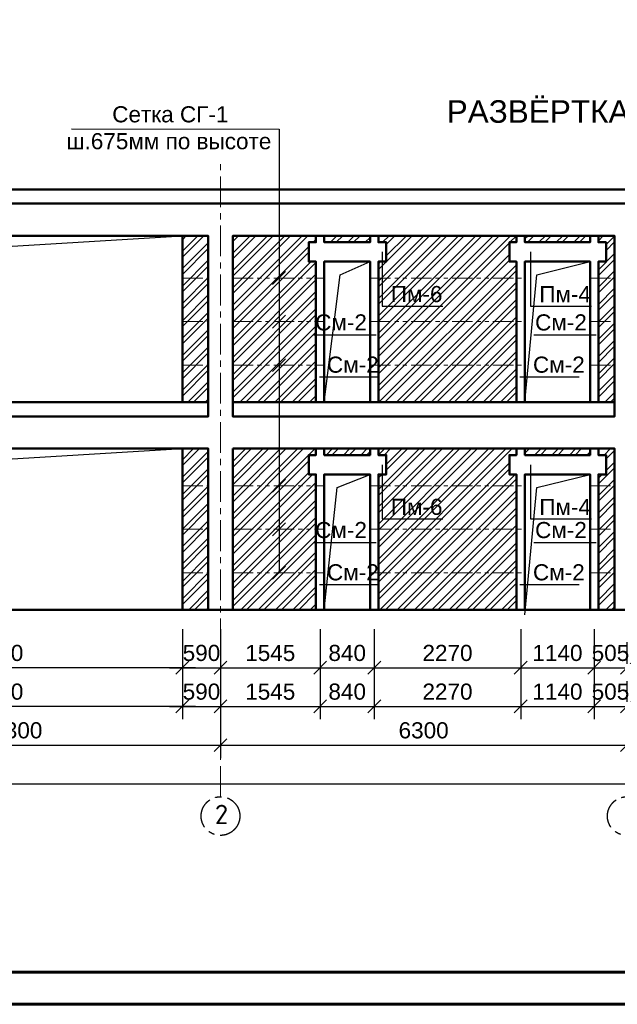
# Model space of a CAD drawing. Header units: millimetres. Extents: x 2063114 to 14983986, y -126020516 to 213791.
# Tile 425 of 656: x 2329659 to 2338925, y -865001 to -849732. Entities that reach past the tile are written whole.
import ezdxf

# ---------------------------------------------------------------- set-up
doc = ezdxf.new("R2010")
doc.units = ezdxf.units.MM
for name, pattern in [('ACAD_ISO10W100', [18, 12, -3, 0, -3]), ('осевая', [50.8, 31.75, -6.35, 6.35, -6.35]), ('фантомX2', [127, 63.5, -12.7, 12.7, -12.7, 12.7, -12.7])]:
    doc.linetypes.add(name, pattern=pattern)
doc.layers.get('Defpoints').update_dxf_attribs({"color": 6, "lineweight": 35})
doc.layers.add('_print', color=6, linetype='Continuous', lineweight=60, plot=False)
doc.layers.add('OS', color=1, linetype='Continuous')
doc.layers.add('пунктир', color=1, linetype='ACAD_ISO10W100')
doc.layers.add('PDF _wall-380', color=7, linetype='Continuous', true_color=0xb88a5c)
doc.layers.add('РАЗМЕР АР', color=150, linetype='Continuous', lineweight=20)
doc.layers.add('сплошная_толстая', color=7, linetype='Continuous', lineweight=50)
doc.styles.get("Standard").update_dxf_attribs({"font": 'arial.ttf'})
doc.styles.add('СПДС', font='isocpeur.ttf')
doc.dimstyles.new('STANDARD$0', dxfattribs={"dimtxt": 250, "dimasz": 200, "dimexe": 200, "dimexo": 300, "dimgap": 100, "dimtad": 1, "dimdec": 0, "dimzin": 1, "dimdsep": 46, "dimtxsty": 'Standard', "dimblk1": 'OBLIQUE', "dimblk2": 'OBLIQUE', "dimsah": 1, "dimcen": 2.5, "dimdle": 200, "dimadec": 0, "dimazin": 0, "dimtfac": 1, "dimtdec": 0, "dimtmove": 0, "dimatfit": 3, "dimldrblk": 'OBLIQUE', "dimfxl": 600, "dimfxlon": 1, "dimtolj": 1, "dimtzin": 1, "dimarcsym": 0})

# ---------------------------------------------------------------- blocks, each defined once
blk = doc.blocks.new('*U1590')
at = {"color": 0, "lineweight": 60, "ltscale": 25}
blk.add_lwpolyline([(-57400, 41500), (-500, 41500), (-500, 500), (-57400, 500)], close=True, dxfattribs=at)
blk = doc.blocks.new('_Oblique')
at = {"color": 0, "linetype": 'ByBlock', "lineweight": -2}
blk.add_line((-0.5, -0.5), (0.5, 0.5), dxfattribs=at)
blk = doc.blocks.new('*D2535')
at = {"layer": 'Defpoints', "color": 0, "lineweight": 30, "transparency": 16777216}
for p in [(2326472, -858884), (2332182, -858884), (2326472, -859782)]:
    blk.add_point(p, dxfattribs=at)
at = {"layer": 'РАЗМЕР АР', "color": 0, "lineweight": -2, "transparency": 16777216}
for p, q in [((2326472, -859184), (2326472, -859982)), ((2332182, -859184), (2332182, -859982)), ((2332382, -859782), (2326272, -859782))]:
    blk.add_line(p, q, dxfattribs=at)
at = {"layer": 'РАЗМЕР АР', "color": 0, "lineweight": -2, "transparency": 16777216, "xscale": 200, "yscale": 200, "zscale": 200, "rotation": 180}
blk.add_blockref('_Oblique', (2326472, -859782), dxfattribs=at)
at = {"layer": 'РАЗМЕР АР', "color": 0, "lineweight": -2, "transparency": 16777216, "xscale": 200, "yscale": 200, "zscale": 200}
blk.add_blockref('_Oblique', (2332182, -859782), dxfattribs=at)
at = {"layer": 'РАЗМЕР АР', "color": 0, "transparency": 16777216, "insert": (2329327, -859554), "char_height": 250, "attachment_point": 5}
blk.add_mtext('\\A1;5710', dxfattribs=at)
blk = doc.blocks.new('*D2536')
at = {"layer": 'Defpoints', "color": 0, "lineweight": 30, "transparency": 16777216}
for p in [(2326472, -858884), (2332772, -858884), (2332772, -860982)]:
    blk.add_point(p, dxfattribs=at)
at = {"layer": 'РАЗМЕР АР', "color": 0, "lineweight": -2, "transparency": 16777216}
for p, q in [((2326472, -860382), (2326472, -861182)), ((2332772, -860382), (2332772, -861182)), ((2326272, -860982), (2332972, -860982))]:
    blk.add_line(p, q, dxfattribs=at)
at = {"layer": 'РАЗМЕР АР', "color": 0, "lineweight": -2, "transparency": 16777216, "xscale": 200, "yscale": 200, "zscale": 200, "rotation": 180}
blk.add_blockref('_Oblique', (2326472, -860982), dxfattribs=at)
at = {"layer": 'РАЗМЕР АР', "color": 0, "lineweight": -2, "transparency": 16777216, "xscale": 200, "yscale": 200, "zscale": 200}
blk.add_blockref('_Oblique', (2332772, -860982), dxfattribs=at)
at = {"layer": 'РАЗМЕР АР', "color": 0, "transparency": 16777216, "insert": (2329622, -860754), "char_height": 250, "attachment_point": 5}
blk.add_mtext('\\A1;6300', dxfattribs=at)
blk = doc.blocks.new('*D2537')
at = {"layer": 'Defpoints', "color": 0, "lineweight": 30, "transparency": 16777216}
for p in [(2326472, -858264), (2354572, -858884), (2354572, -861582)]:
    blk.add_point(p, dxfattribs=at)
at = {"layer": 'РАЗМЕР АР', "color": 0, "lineweight": -2, "transparency": 16777216}
for p, q in [((2326472, -860982), (2326472, -861782)), ((2354572, -860982), (2354572, -861782)), ((2326272, -861582), (2354772, -861582))]:
    blk.add_line(p, q, dxfattribs=at)
at = {"layer": 'РАЗМЕР АР', "color": 0, "lineweight": -2, "transparency": 16777216, "xscale": 200, "yscale": 200, "zscale": 200, "rotation": 180}
blk.add_blockref('_Oblique', (2326472, -861582), dxfattribs=at)
at = {"layer": 'РАЗМЕР АР', "color": 0, "lineweight": -2, "transparency": 16777216, "xscale": 200, "yscale": 200, "zscale": 200}
blk.add_blockref('_Oblique', (2354572, -861582), dxfattribs=at)
at = {"layer": 'РАЗМЕР АР', "color": 0, "transparency": 16777216, "insert": (2340522, -861354), "char_height": 250, "attachment_point": 5}
blk.add_mtext('\\A1;28100', dxfattribs=at)
blk = doc.blocks.new('*D2538')
at = {"layer": 'Defpoints', "color": 0, "lineweight": 30, "transparency": 16777216}
for p in [(2332772, -858884), (2339072, -858884), (2339072, -860982)]:
    blk.add_point(p, dxfattribs=at)
at = {"layer": 'РАЗМЕР АР', "color": 0, "lineweight": -2, "transparency": 16777216}
for p, q in [((2332772, -860382), (2332772, -861182)), ((2339072, -860382), (2339072, -861182)), ((2332572, -860982), (2339272, -860982))]:
    blk.add_line(p, q, dxfattribs=at)
at = {"layer": 'РАЗМЕР АР', "color": 0, "lineweight": -2, "transparency": 16777216, "xscale": 200, "yscale": 200, "zscale": 200, "rotation": 180}
blk.add_blockref('_Oblique', (2332772, -860982), dxfattribs=at)
at = {"layer": 'РАЗМЕР АР', "color": 0, "lineweight": -2, "transparency": 16777216, "xscale": 200, "yscale": 200, "zscale": 200}
blk.add_blockref('_Oblique', (2339072, -860982), dxfattribs=at)
at = {"layer": 'РАЗМЕР АР', "color": 0, "transparency": 16777216, "insert": (2335922, -860754), "char_height": 250, "attachment_point": 5}
blk.add_mtext('\\A1;6300', dxfattribs=at)
blk = doc.blocks.new('*D2539')
at = {"layer": 'Defpoints', "color": 0, "lineweight": 30, "transparency": 16777216}
for p in [(2339072, -858884), (2342472, -858884), (2342472, -860982)]:
    blk.add_point(p, dxfattribs=at)
at = {"layer": 'РАЗМЕР АР', "color": 0, "lineweight": -2, "transparency": 16777216}
for p, q in [((2339072, -860382), (2339072, -861182)), ((2342472, -860382), (2342472, -861182)), ((2338872, -860982), (2342672, -860982))]:
    blk.add_line(p, q, dxfattribs=at)
at = {"layer": 'РАЗМЕР АР', "color": 0, "lineweight": -2, "transparency": 16777216, "xscale": 200, "yscale": 200, "zscale": 200, "rotation": 180}
blk.add_blockref('_Oblique', (2339072, -860982), dxfattribs=at)
at = {"layer": 'РАЗМЕР АР', "color": 0, "lineweight": -2, "transparency": 16777216, "xscale": 200, "yscale": 200, "zscale": 200}
blk.add_blockref('_Oblique', (2342472, -860982), dxfattribs=at)
at = {"layer": 'РАЗМЕР АР', "color": 0, "transparency": 16777216, "insert": (2340772, -860754), "char_height": 250, "attachment_point": 5}
blk.add_mtext('\\A1;3400', dxfattribs=at)
blk = doc.blocks.new('*D2418')
at = {"layer": 'Defpoints', "color": 0, "lineweight": 30, "transparency": 16777216}
for p in [(2332182, -858884), (2332772, -858884), (2332772, -859782)]:
    blk.add_point(p, dxfattribs=at)
at = {"layer": 'РАЗМЕР АР', "color": 0, "lineweight": -2, "transparency": 16777216}
for p, q in [((2332182, -859184), (2332182, -859982)), ((2332772, -859184), (2332772, -859982)), ((2331982, -859782), (2332972, -859782))]:
    blk.add_line(p, q, dxfattribs=at)
at = {"layer": 'РАЗМЕР АР', "color": 0, "lineweight": -2, "transparency": 16777216, "xscale": 200, "yscale": 200, "zscale": 200, "rotation": 180}
blk.add_blockref('_Oblique', (2332182, -859782), dxfattribs=at)
at = {"layer": 'РАЗМЕР АР', "color": 0, "lineweight": -2, "transparency": 16777216, "xscale": 200, "yscale": 200, "zscale": 200}
blk.add_blockref('_Oblique', (2332772, -859782), dxfattribs=at)
at = {"layer": 'РАЗМЕР АР', "color": 0, "transparency": 16777216, "insert": (2332477, -859554), "char_height": 250, "attachment_point": 5}
blk.add_mtext('\\A1;590', dxfattribs=at)
blk = doc.blocks.new('*D2723')
at = {"layer": 'Defpoints', "color": 0, "lineweight": 30, "transparency": 16777216}
for p in [(2332772, -858884), (2334317, -858884), (2334317, -859782)]:
    blk.add_point(p, dxfattribs=at)
at = {"layer": 'РАЗМЕР АР', "color": 0, "lineweight": -2, "transparency": 16777216}
for p, q in [((2332772, -859184), (2332772, -859982)), ((2334317, -859184), (2334317, -859982)), ((2332572, -859782), (2334517, -859782))]:
    blk.add_line(p, q, dxfattribs=at)
at = {"layer": 'РАЗМЕР АР', "color": 0, "lineweight": -2, "transparency": 16777216, "xscale": 200, "yscale": 200, "zscale": 200, "rotation": 180}
blk.add_blockref('_Oblique', (2332772, -859782), dxfattribs=at)
at = {"layer": 'РАЗМЕР АР', "color": 0, "lineweight": -2, "transparency": 16777216, "xscale": 200, "yscale": 200, "zscale": 200}
blk.add_blockref('_Oblique', (2334317, -859782), dxfattribs=at)
at = {"layer": 'РАЗМЕР АР', "color": 0, "transparency": 16777216, "insert": (2333544, -859554), "char_height": 250, "attachment_point": 5}
blk.add_mtext('\\A1;1545', dxfattribs=at)
blk = doc.blocks.new('*D2724')
at = {"layer": 'Defpoints', "color": 0, "lineweight": 30, "transparency": 16777216}
for p in [(2334317, -858884), (2335157, -858884), (2335157, -859782)]:
    blk.add_point(p, dxfattribs=at)
at = {"layer": 'РАЗМЕР АР', "color": 0, "lineweight": -2, "transparency": 16777216}
for p, q in [((2334317, -859184), (2334317, -859982)), ((2335157, -859184), (2335157, -859982)), ((2334117, -859782), (2335357, -859782))]:
    blk.add_line(p, q, dxfattribs=at)
at = {"layer": 'РАЗМЕР АР', "color": 0, "lineweight": -2, "transparency": 16777216, "xscale": 200, "yscale": 200, "zscale": 200, "rotation": 180}
blk.add_blockref('_Oblique', (2334317, -859782), dxfattribs=at)
at = {"layer": 'РАЗМЕР АР', "color": 0, "lineweight": -2, "transparency": 16777216, "xscale": 200, "yscale": 200, "zscale": 200}
blk.add_blockref('_Oblique', (2335157, -859782), dxfattribs=at)
at = {"layer": 'РАЗМЕР АР', "color": 0, "transparency": 16777216, "insert": (2334737, -859554), "char_height": 250, "attachment_point": 5}
blk.add_mtext('\\A1;840', dxfattribs=at)
blk = doc.blocks.new('*D2725')
at = {"layer": 'Defpoints', "color": 0, "lineweight": 30, "transparency": 16777216}
for p in [(2335157, -858884), (2337427, -858884), (2337427, -859782)]:
    blk.add_point(p, dxfattribs=at)
at = {"layer": 'РАЗМЕР АР', "color": 0, "lineweight": -2, "transparency": 16777216}
for p, q in [((2335157, -859184), (2335157, -859982)), ((2337427, -859184), (2337427, -859982)), ((2334957, -859782), (2337627, -859782))]:
    blk.add_line(p, q, dxfattribs=at)
at = {"layer": 'РАЗМЕР АР', "color": 0, "lineweight": -2, "transparency": 16777216, "xscale": 200, "yscale": 200, "zscale": 200, "rotation": 180}
blk.add_blockref('_Oblique', (2335157, -859782), dxfattribs=at)
at = {"layer": 'РАЗМЕР АР', "color": 0, "lineweight": -2, "transparency": 16777216, "xscale": 200, "yscale": 200, "zscale": 200}
blk.add_blockref('_Oblique', (2337427, -859782), dxfattribs=at)
at = {"layer": 'РАЗМЕР АР', "color": 0, "transparency": 16777216, "insert": (2336292, -859554), "char_height": 250, "attachment_point": 5}
blk.add_mtext('\\A1;2270', dxfattribs=at)
blk = doc.blocks.new('*D2726')
at = {"layer": 'Defpoints', "color": 0, "lineweight": 30, "transparency": 16777216}
for p in [(2337427, -858884), (2338567, -858884), (2338567, -859782)]:
    blk.add_point(p, dxfattribs=at)
at = {"layer": 'РАЗМЕР АР', "color": 0, "lineweight": -2, "transparency": 16777216}
for p, q in [((2337427, -859184), (2337427, -859982)), ((2338567, -859184), (2338567, -859982)), ((2337227, -859782), (2338767, -859782))]:
    blk.add_line(p, q, dxfattribs=at)
at = {"layer": 'РАЗМЕР АР', "color": 0, "lineweight": -2, "transparency": 16777216, "xscale": 200, "yscale": 200, "zscale": 200, "rotation": 180}
blk.add_blockref('_Oblique', (2337427, -859782), dxfattribs=at)
at = {"layer": 'РАЗМЕР АР', "color": 0, "lineweight": -2, "transparency": 16777216, "xscale": 200, "yscale": 200, "zscale": 200}
blk.add_blockref('_Oblique', (2338567, -859782), dxfattribs=at)
at = {"layer": 'РАЗМЕР АР', "color": 0, "transparency": 16777216, "insert": (2337997, -859554), "char_height": 250, "attachment_point": 5}
blk.add_mtext('\\A1;1140', dxfattribs=at)
blk = doc.blocks.new('*D2727')
at = {"layer": 'Defpoints', "color": 0, "lineweight": 30, "transparency": 16777216}
for p in [(2338567, -858884), (2339072, -858884), (2339072, -859782)]:
    blk.add_point(p, dxfattribs=at)
at = {"layer": 'РАЗМЕР АР', "color": 0, "lineweight": -2, "transparency": 16777216}
for p, q in [((2338567, -859184), (2338567, -859982)), ((2339072, -859184), (2339072, -859982)), ((2338367, -859782), (2339272, -859782))]:
    blk.add_line(p, q, dxfattribs=at)
at = {"layer": 'РАЗМЕР АР', "color": 0, "lineweight": -2, "transparency": 16777216, "xscale": 200, "yscale": 200, "zscale": 200, "rotation": 180}
blk.add_blockref('_Oblique', (2338567, -859782), dxfattribs=at)
at = {"layer": 'РАЗМЕР АР', "color": 0, "lineweight": -2, "transparency": 16777216, "xscale": 200, "yscale": 200, "zscale": 200}
blk.add_blockref('_Oblique', (2339072, -859782), dxfattribs=at)
at = {"layer": 'РАЗМЕР АР', "color": 0, "transparency": 16777216, "insert": (2338819, -859554), "char_height": 250, "attachment_point": 5}
blk.add_mtext('\\A1;505', dxfattribs=at)
blk = doc.blocks.new('*D2419')
at = {"layer": 'Defpoints', "color": 0, "lineweight": 30, "transparency": 16777216}
for p in [(2339072, -858884), (2342472, -858884), (2342472, -859782)]:
    blk.add_point(p, dxfattribs=at)
at = {"layer": 'РАЗМЕР АР', "color": 0, "lineweight": -2, "transparency": 16777216}
for p, q in [((2339072, -859184), (2339072, -859982)), ((2342472, -859184), (2342472, -859982)), ((2338872, -859782), (2342672, -859782))]:
    blk.add_line(p, q, dxfattribs=at)
at = {"layer": 'РАЗМЕР АР', "color": 0, "lineweight": -2, "transparency": 16777216, "xscale": 200, "yscale": 200, "zscale": 200, "rotation": 180}
blk.add_blockref('_Oblique', (2339072, -859782), dxfattribs=at)
at = {"layer": 'РАЗМЕР АР', "color": 0, "lineweight": -2, "transparency": 16777216, "xscale": 200, "yscale": 200, "zscale": 200}
blk.add_blockref('_Oblique', (2342472, -859782), dxfattribs=at)
at = {"layer": 'РАЗМЕР АР', "color": 0, "transparency": 16777216, "insert": (2340772, -859554), "char_height": 250, "attachment_point": 5}
blk.add_mtext('\\A1;3400', dxfattribs=at)
blk = doc.blocks.new('*D2421')
at = {"layer": 'Defpoints', "color": 0, "lineweight": 30, "transparency": 16777216}
for p in [(2326472, -859484), (2332182, -859484), (2326472, -860382)]:
    blk.add_point(p, dxfattribs=at)
at = {"layer": 'РАЗМЕР АР', "color": 0, "lineweight": -2, "transparency": 16777216}
for p, q in [((2326472, -859784), (2326472, -860582)), ((2332182, -859784), (2332182, -860582)), ((2332382, -860382), (2326272, -860382))]:
    blk.add_line(p, q, dxfattribs=at)
at = {"layer": 'РАЗМЕР АР', "color": 0, "lineweight": -2, "transparency": 16777216, "xscale": 200, "yscale": 200, "zscale": 200, "rotation": 180}
blk.add_blockref('_Oblique', (2326472, -860382), dxfattribs=at)
at = {"layer": 'РАЗМЕР АР', "color": 0, "lineweight": -2, "transparency": 16777216, "xscale": 200, "yscale": 200, "zscale": 200}
blk.add_blockref('_Oblique', (2332182, -860382), dxfattribs=at)
at = {"layer": 'РАЗМЕР АР', "color": 0, "transparency": 16777216, "insert": (2329327, -860154), "char_height": 250, "attachment_point": 5}
blk.add_mtext('\\A1;5710', dxfattribs=at)
blk = doc.blocks.new('*D2422')
at = {"layer": 'Defpoints', "color": 0, "lineweight": 30, "transparency": 16777216}
for p in [(2332182, -859484), (2332772, -859484), (2332772, -860382)]:
    blk.add_point(p, dxfattribs=at)
at = {"layer": 'РАЗМЕР АР', "color": 0, "lineweight": -2, "transparency": 16777216}
for p, q in [((2332182, -859784), (2332182, -860582)), ((2332772, -859784), (2332772, -860582)), ((2331982, -860382), (2332972, -860382))]:
    blk.add_line(p, q, dxfattribs=at)
at = {"layer": 'РАЗМЕР АР', "color": 0, "lineweight": -2, "transparency": 16777216, "xscale": 200, "yscale": 200, "zscale": 200, "rotation": 180}
blk.add_blockref('_Oblique', (2332182, -860382), dxfattribs=at)
at = {"layer": 'РАЗМЕР АР', "color": 0, "lineweight": -2, "transparency": 16777216, "xscale": 200, "yscale": 200, "zscale": 200}
blk.add_blockref('_Oblique', (2332772, -860382), dxfattribs=at)
at = {"layer": 'РАЗМЕР АР', "color": 0, "transparency": 16777216, "insert": (2332477, -860154), "char_height": 250, "attachment_point": 5}
blk.add_mtext('\\A1;590', dxfattribs=at)
blk = doc.blocks.new('*D2423')
at = {"layer": 'Defpoints', "color": 0, "lineweight": 30, "transparency": 16777216}
for p in [(2332772, -859484), (2334317, -859484), (2334317, -860382)]:
    blk.add_point(p, dxfattribs=at)
at = {"layer": 'РАЗМЕР АР', "color": 0, "lineweight": -2, "transparency": 16777216}
for p, q in [((2332772, -859784), (2332772, -860582)), ((2334317, -859784), (2334317, -860582)), ((2332572, -860382), (2334517, -860382))]:
    blk.add_line(p, q, dxfattribs=at)
at = {"layer": 'РАЗМЕР АР', "color": 0, "lineweight": -2, "transparency": 16777216, "xscale": 200, "yscale": 200, "zscale": 200, "rotation": 180}
blk.add_blockref('_Oblique', (2332772, -860382), dxfattribs=at)
at = {"layer": 'РАЗМЕР АР', "color": 0, "lineweight": -2, "transparency": 16777216, "xscale": 200, "yscale": 200, "zscale": 200}
blk.add_blockref('_Oblique', (2334317, -860382), dxfattribs=at)
at = {"layer": 'РАЗМЕР АР', "color": 0, "transparency": 16777216, "insert": (2333544, -860154), "char_height": 250, "attachment_point": 5}
blk.add_mtext('\\A1;1545', dxfattribs=at)
blk = doc.blocks.new('*D2424')
at = {"layer": 'Defpoints', "color": 0, "lineweight": 30, "transparency": 16777216}
for p in [(2334317, -859484), (2335157, -859484), (2335157, -860382)]:
    blk.add_point(p, dxfattribs=at)
at = {"layer": 'РАЗМЕР АР', "color": 0, "lineweight": -2, "transparency": 16777216}
for p, q in [((2334317, -859784), (2334317, -860582)), ((2335157, -859784), (2335157, -860582)), ((2334117, -860382), (2335357, -860382))]:
    blk.add_line(p, q, dxfattribs=at)
at = {"layer": 'РАЗМЕР АР', "color": 0, "lineweight": -2, "transparency": 16777216, "xscale": 200, "yscale": 200, "zscale": 200, "rotation": 180}
blk.add_blockref('_Oblique', (2334317, -860382), dxfattribs=at)
at = {"layer": 'РАЗМЕР АР', "color": 0, "lineweight": -2, "transparency": 16777216, "xscale": 200, "yscale": 200, "zscale": 200}
blk.add_blockref('_Oblique', (2335157, -860382), dxfattribs=at)
at = {"layer": 'РАЗМЕР АР', "color": 0, "transparency": 16777216, "insert": (2334737, -860154), "char_height": 250, "attachment_point": 5}
blk.add_mtext('\\A1;840', dxfattribs=at)
blk = doc.blocks.new('*D2425')
at = {"layer": 'Defpoints', "color": 0, "lineweight": 30, "transparency": 16777216}
for p in [(2335157, -859484), (2337427, -859484), (2337427, -860382)]:
    blk.add_point(p, dxfattribs=at)
at = {"layer": 'РАЗМЕР АР', "color": 0, "lineweight": -2, "transparency": 16777216}
for p, q in [((2335157, -859784), (2335157, -860582)), ((2337427, -859784), (2337427, -860582)), ((2334957, -860382), (2337627, -860382))]:
    blk.add_line(p, q, dxfattribs=at)
at = {"layer": 'РАЗМЕР АР', "color": 0, "lineweight": -2, "transparency": 16777216, "xscale": 200, "yscale": 200, "zscale": 200, "rotation": 180}
blk.add_blockref('_Oblique', (2335157, -860382), dxfattribs=at)
at = {"layer": 'РАЗМЕР АР', "color": 0, "lineweight": -2, "transparency": 16777216, "xscale": 200, "yscale": 200, "zscale": 200}
blk.add_blockref('_Oblique', (2337427, -860382), dxfattribs=at)
at = {"layer": 'РАЗМЕР АР', "color": 0, "transparency": 16777216, "insert": (2336292, -860154), "char_height": 250, "attachment_point": 5}
blk.add_mtext('\\A1;2270', dxfattribs=at)
blk = doc.blocks.new('*D2426')
at = {"layer": 'Defpoints', "color": 0, "lineweight": 30, "transparency": 16777216}
for p in [(2337427, -859484), (2338567, -859484), (2338567, -860382)]:
    blk.add_point(p, dxfattribs=at)
at = {"layer": 'РАЗМЕР АР', "color": 0, "lineweight": -2, "transparency": 16777216}
for p, q in [((2337427, -859784), (2337427, -860582)), ((2338567, -859784), (2338567, -860582)), ((2337227, -860382), (2338767, -860382))]:
    blk.add_line(p, q, dxfattribs=at)
at = {"layer": 'РАЗМЕР АР', "color": 0, "lineweight": -2, "transparency": 16777216, "xscale": 200, "yscale": 200, "zscale": 200, "rotation": 180}
blk.add_blockref('_Oblique', (2337427, -860382), dxfattribs=at)
at = {"layer": 'РАЗМЕР АР', "color": 0, "lineweight": -2, "transparency": 16777216, "xscale": 200, "yscale": 200, "zscale": 200}
blk.add_blockref('_Oblique', (2338567, -860382), dxfattribs=at)
at = {"layer": 'РАЗМЕР АР', "color": 0, "transparency": 16777216, "insert": (2337997, -860154), "char_height": 250, "attachment_point": 5}
blk.add_mtext('\\A1;1140', dxfattribs=at)
blk = doc.blocks.new('*D2427')
at = {"layer": 'Defpoints', "color": 0, "lineweight": 30, "transparency": 16777216}
for p in [(2338567, -859484), (2339072, -859484), (2339072, -860382)]:
    blk.add_point(p, dxfattribs=at)
at = {"layer": 'РАЗМЕР АР', "color": 0, "lineweight": -2, "transparency": 16777216}
for p, q in [((2338567, -859784), (2338567, -860582)), ((2339072, -859784), (2339072, -860582)), ((2338367, -860382), (2339272, -860382))]:
    blk.add_line(p, q, dxfattribs=at)
at = {"layer": 'РАЗМЕР АР', "color": 0, "lineweight": -2, "transparency": 16777216, "xscale": 200, "yscale": 200, "zscale": 200, "rotation": 180}
blk.add_blockref('_Oblique', (2338567, -860382), dxfattribs=at)
at = {"layer": 'РАЗМЕР АР', "color": 0, "lineweight": -2, "transparency": 16777216, "xscale": 200, "yscale": 200, "zscale": 200}
blk.add_blockref('_Oblique', (2339072, -860382), dxfattribs=at)
at = {"layer": 'РАЗМЕР АР', "color": 0, "transparency": 16777216, "insert": (2338819, -860154), "char_height": 250, "attachment_point": 5}
blk.add_mtext('\\A1;505', dxfattribs=at)
blk = doc.blocks.new('*D2428')
at = {"layer": 'Defpoints', "color": 0, "lineweight": 30, "transparency": 16777216}
for p in [(2339072, -859484), (2342472, -859484), (2342472, -860382)]:
    blk.add_point(p, dxfattribs=at)
at = {"layer": 'РАЗМЕР АР', "color": 0, "lineweight": -2, "transparency": 16777216}
for p, q in [((2339072, -859784), (2339072, -860582)), ((2342472, -859784), (2342472, -860582)), ((2338872, -860382), (2342672, -860382))]:
    blk.add_line(p, q, dxfattribs=at)
at = {"layer": 'РАЗМЕР АР', "color": 0, "lineweight": -2, "transparency": 16777216, "xscale": 200, "yscale": 200, "zscale": 200, "rotation": 180}
blk.add_blockref('_Oblique', (2339072, -860382), dxfattribs=at)
at = {"layer": 'РАЗМЕР АР', "color": 0, "lineweight": -2, "transparency": 16777216, "xscale": 200, "yscale": 200, "zscale": 200}
blk.add_blockref('_Oblique', (2342472, -860382), dxfattribs=at)
at = {"layer": 'РАЗМЕР АР', "color": 0, "transparency": 16777216, "insert": (2340772, -860154), "char_height": 250, "attachment_point": 5}
blk.add_mtext('\\A1;3400', dxfattribs=at)

msp = doc.modelspace()

# ---------------------------------------------------------------- hatches: boundary and pattern name
at = {"layer": 'PDF _wall-380', "lineweight": 9, "ltscale": 150}
h = msp.add_hatch(dxfattribs=at)
h.set_pattern_fill('ANSI32', color=256, scale=20)
h.set_pattern_definition([(45, (-26897.9, -39858.54), (-134.703842, 134.703842), []), (45, (-26808.1, -39858.54), (-134.703842, 134.703842), [])])
h.paths.add_polyline_path([(2332581.87274, -853083.98888), (2332181.87274, -853083.98888), (2332181.87274, -855663.98888), (2332581.87274, -855663.98888)])
h.paths.add_polyline_path([(2334251.87274, -853483.98888), (2334141.55675, -853483.98888), (2334141.55675, -853183.98888), (2334251.87274, -853183.98888), (2334251.87274, -853083.98888), (2332961.87274, -853083.98888), (2332961.87274, -855663.98888), (2334251.87274, -855663.98888)])
h.paths.add_polyline_path([(2335091.87274, -853083.98888), (2334381.87274, -853083.98888), (2334381.87274, -853183.98888), (2335091.87274, -853183.98888)])
h.paths.add_polyline_path([(2337361.87274, -853483.98888), (2337251.55675, -853483.98888), (2337251.55675, -853183.98888), (2337361.87274, -853183.98888), (2337361.87274, -853083.98888), (2335221.87274, -853083.98888), (2335221.87274, -853183.98888), (2335341.87274, -853183.98888), (2335341.87274, -853483.98888), (2335221.87274, -853483.98888), (2335221.87274, -855663.98888), (2337361.87274, -855663.98888)])
h.paths.add_polyline_path([(2338501.87274, -853083.98888), (2337491.87274, -853083.98888), (2337491.87274, -853183.98888), (2338501.87274, -853183.98888)])
h.paths.add_polyline_path([(2338881.87274, -853083.98888), (2338631.87274, -853083.98888), (2338631.87274, -853183.98888), (2338751.87274, -853183.98888), (2338751.87274, -853483.98888), (2338631.87274, -853483.98888), (2338631.87274, -855663.98888), (2338881.87274, -855663.98888)])
h.paths.add_polyline_path([(2342281.87343, -853083.98888), (2339261.87274, -853083.98888), (2339261.87274, -855663.98888), (2342281.87343, -855663.98888)])
h.paths.add_polyline_path([(2343901.87273, -853483.98888), (2343791.55675, -853483.98888), (2343791.55675, -853183.98888), (2343901.87273, -853183.98888), (2343901.87273, -853083.98888), (2342661.87274, -853083.98888), (2342661.87274, -855663.98888), (2343901.87273, -855663.98888)])
h.paths.add_polyline_path([(2345341.87274, -853083.98888), (2344031.87273, -853083.98888), (2344031.87273, -853183.98888), (2345341.87274, -853183.98888)])
h.paths.add_polyline_path([(2346881.87274, -853083.98888), (2345471.87274, -853083.98888), (2345471.87274, -853183.98888), (2345591.87274, -853183.98888), (2345591.87274, -853483.98888), (2345471.87274, -853483.98888), (2345471.87274, -855663.98888), (2346881.87274, -855663.98888)])
h.paths.add_polyline_path([(2346881.87274, -856383.98888), (2345471.87274, -856383.98888), (2345471.87274, -856483.98888), (2345591.87274, -856483.98888), (2345591.87274, -856783.98888), (2345471.87274, -856783.98888), (2345471.87274, -858883.98888), (2346881.87274, -858883.98888)])
h.paths.add_polyline_path([(2345341.87274, -856383.98888), (2344031.87273, -856383.98888), (2344031.87273, -856483.98888), (2345341.87274, -856483.98888)])
h.paths.add_polyline_path([(2343901.87273, -856783.98888), (2343791.55675, -856783.98888), (2343791.55675, -856483.98888), (2343901.87273, -856483.98888), (2343901.87273, -856383.98888), (2342661.87274, -856383.98888), (2342661.87274, -858883.98888), (2343901.87273, -858883.98888)])
h.paths.add_polyline_path([(2342281.87343, -856383.98888), (2339261.87274, -856383.98888), (2339261.87274, -858883.98888), (2342281.87343, -858883.98888)])
h.paths.add_polyline_path([(2338881.87274, -856383.98888), (2338631.87274, -856383.98888), (2338631.87274, -856483.98888), (2338751.87274, -856483.98888), (2338751.87274, -856783.98888), (2338631.87274, -856783.98888), (2338631.87274, -858883.98888), (2338881.87274, -858883.98888)])
h.paths.add_polyline_path([(2338501.87274, -856383.98888), (2337491.87274, -856383.98888), (2337491.87274, -856483.98888), (2338501.87274, -856483.98888)])
h.paths.add_polyline_path([(2337361.87274, -856783.98888), (2337251.55675, -856783.98888), (2337251.55675, -856483.98888), (2337361.87274, -856483.98888), (2337361.87274, -856383.98888), (2335221.87274, -856383.98888), (2335221.87274, -856483.98888), (2335341.87274, -856483.98888), (2335341.87274, -856783.98888), (2335221.87274, -856783.98888), (2335221.87274, -858883.98888), (2337361.87274, -858883.98888)])
h.paths.add_polyline_path([(2335091.87274, -856383.98888), (2334381.87274, -856383.98888), (2334381.87274, -856483.98888), (2335091.87274, -856483.98888)])
h.paths.add_polyline_path([(2334141.55675, -856483.98888), (2334251.87274, -856483.98888), (2334251.87274, -856383.98888), (2332961.87274, -856383.98888), (2332961.87274, -858883.98888), (2334251.87274, -858883.98888), (2334251.87274, -856783.98888), (2334141.55675, -856783.98888)])
h.paths.add_polyline_path([(2332581.87274, -856383.98888), (2332181.87274, -856383.98888), (2332181.87274, -858883.98888), (2332581.87274, -858883.98888)])

# ---------------------------------------------------------------- linework, layer by layer
at = {"ltscale": 150}
for p, q in [((2333580.03086, -853838.98888), (2333780.03086, -853638.98888)), ((2333580.03086, -854513.98888), (2333780.03086, -854313.98888)), ((2333580.03086, -855188.98888), (2333780.03086, -854988.98888)), ((2333580.03086, -857058.98888), (2333780.03086, -856858.98888)), ((2333580.03086, -857733.98888), (2333780.03086, -857533.98888)), ((2333580.03086, -858408.98888), (2333780.03086, -858208.98888))]:
    msp.add_line(p, q, dxfattribs=at)
at = {"linetype": 'фантомX2', "lineweight": 9, "ltscale": 5}
for p, q in [((2332181.87274, -853738.98888), (2332581.5398, -853738.98888)), ((2332961.87274, -853738.98888), (2334381.5398, -853738.98888)), ((2335091.87274, -853738.98888), (2337491.5398, -853738.98888)), ((2338501.87274, -853738.98888), (2338881.87274, -853738.98888)), ((2332181.87274, -854413.98888), (2332581.65654, -854413.98888)), ((2332961.87274, -854413.98888), (2334381.65654, -854413.98888)), ((2335091.87274, -854413.98888), (2337491.65654, -854413.98888)), ((2338501.87274, -854413.98888), (2338881.87274, -854413.98888)), ((2332181.87274, -855088.98888), (2332581.77329, -855088.98888)), ((2332961.87274, -855088.98888), (2334381.77329, -855088.98888)), ((2335091.87274, -855088.98888), (2337491.77329, -855088.98888)), ((2338501.87274, -855088.98888), (2338881.87274, -855088.98888)), ((2332181.87274, -856958.98888), (2332581.5398, -856958.98888)), ((2332961.87274, -856958.98888), (2334381.5398, -856958.98888)), ((2335091.87274, -856958.98888), (2337491.5398, -856958.98888)), ((2338501.87274, -856958.98888), (2338881.87274, -856958.98888)), ((2332181.87274, -857633.98888), (2332581.65654, -857633.98888)), ((2332961.87274, -857633.98888), (2334381.65654, -857633.98888)), ((2335091.87274, -857633.98888), (2337491.65654, -857633.98888)), ((2338501.87274, -857633.98888), (2338881.87274, -857633.98888)), ((2332181.87274, -858308.98888), (2332581.77329, -858308.98888)), ((2332961.87274, -858308.98888), (2334381.77329, -858308.98888)), ((2335091.87274, -858308.98888), (2337491.77329, -858308.98888)), ((2338501.87274, -858308.98888), (2338881.87274, -858308.98888))]:
    msp.add_line(p, q, dxfattribs=at)
at = {"ltscale": 50}
msp.add_lwpolyline([(2330462.47227, -851424.57953), (2333680.03086, -851431.09422), (2333680.03086, -858308.98888)], dxfattribs=at)
at = {"ltscale": 150}
for points in [[(2326661.87274, -855663.98888), (2327155.68025, -853386.39589), (2332181.87274, -853083.98888)], [(2335277.01004, -853333.98888), (2335277.01004, -854173.99852), (2336220.26974, -854173.99852)], [(2337579.15848, -853333.98888), (2337579.15848, -854173.99852), (2338522.41817, -854173.99852)], [(2334381.87274, -855663.98888), (2334625.86828, -853687.06155), (2335091.87274, -853483.98888)], [(2337491.87274, -855663.98888), (2337679.19972, -853687.06155), (2338501.87274, -853483.98888)], [(2334306.07631, -855270.9752), (2335225.92289, -855270.9752)], [(2337415.46411, -855270.9752), (2338335.31069, -855270.9752)], [(2326661.87274, -858883.98888), (2327155.68025, -856686.39589), (2332181.87274, -856383.98888)], [(2335277.01004, -856633.98888), (2335277.01004, -857473.99852), (2336220.26974, -857473.99852)], [(2337579.15848, -856633.98888), (2337579.15848, -857473.99852), (2338522.41817, -857473.99852)], [(2334381.50962, -858884.52684), (2334582.51166, -856987.59951), (2335091.87274, -856783.98888)], [(2337491.87274, -858963.98888), (2337679.19972, -856987.06155), (2338501.87274, -856783.98888)], [(2334306.07631, -858490.9752), (2335225.92288, -858490.9752)], [(2337415.46411, -858490.9752), (2338335.31069, -858490.9752)]]:
    msp.add_lwpolyline(points, dxfattribs=at)
at = {"ltscale": 100}
for points in [[(2334221.45883, -854617.1248), (2335188.46391, -854617.1248)], [(2337631.45883, -854617.1248), (2338598.46391, -854617.1248)], [(2334221.45882, -857837.1248), (2335188.46391, -857837.1248)], [(2337631.45882, -857837.1248), (2338598.46391, -857837.1248)]]:
    msp.add_lwpolyline(points, dxfattribs=at)
at = {"layer": '_print', "ltscale": 100}
for points in [[(2379792.08613, -865001.43901), (2320392.08613, -865001.43901), (2320392.08613, -823001.43901), (2379792.08613, -823001.43901)], [(2379792.08613, -907001.43901), (2320392.08613, -907001.43901), (2320392.08613, -865001.43901), (2379792.08613, -865001.43901)]]:
    msp.add_lwpolyline(points, close=True, dxfattribs=at)
at = {"layer": 'OS', "linetype": 'осевая', "lineweight": 9, "ltscale": 15}
msp.add_line((2332771.95171, -861782.02128), (2332771.95171, -851963.98888), dxfattribs=at)
at = {"layer": 'пунктир', "linetype": 'осевая', "ltscale": 15}
for centre in [(2332771.95171, -862082.02128), (2339071.95171, -862082.02128)]:
    msp.add_circle(centre, 300, dxfattribs=at)
at = {"layer": 'сплошная_толстая', "ltscale": 150}
for points in [[(2326281.87274, -852363.98888), (2354761.87274, -852363.98888), (2354761.87274, -858883.98888), (2326281.87274, -858883.98888)], [(2326281.87274, -852363.98888), (2354761.87274, -852363.98888), (2354761.87274, -852583.98888), (2326281.87274, -852583.98888)], [(2326661.87274, -853083.98888), (2332581.87274, -853083.98888), (2332581.87274, -855663.98888), (2326661.87274, -855663.98888)], [(2332181.87274, -853083.98888), (2332581.87274, -853083.98888), (2332581.87274, -855663.98888), (2332181.87274, -855663.98888)], [(2332961.87274, -855663.98888), (2338881.87274, -855663.98888), (2338881.87274, -853083.98888), (2332961.87274, -853083.98888)], [(2326661.87274, -855663.98888), (2332581.87274, -855663.98888), (2332581.87274, -855883.98888), (2326661.87274, -855883.98888)], [(2332961.87274, -855663.98888), (2338881.87274, -855663.98888), (2338881.87274, -855883.98888), (2332961.87274, -855883.98888)], [(2326661.87274, -856383.98888), (2332581.87274, -856383.98888), (2332581.87274, -858883.98888), (2326661.87274, -858883.98888)], [(2332181.87274, -856383.98888), (2332581.87274, -856383.98888), (2332581.87274, -858883.98888), (2332181.87274, -858883.98888)], [(2332961.87274, -856383.98888), (2338881.87274, -856383.98888), (2338881.87274, -858883.98888), (2332961.87274, -858883.98888)]]:
    msp.add_lwpolyline(points, close=True, dxfattribs=at)
for points in [[(2334251.87274, -853083.98888), (2334251.87274, -853183.98888), (2334141.55675, -853183.98888), (2334141.55675, -853483.98888), (2334251.87274, -853483.98888), (2334251.87274, -855663.98888), (2334381.87274, -855663.98888), (2334381.50953, -853483.98888), (2335091.87274, -853483.98888), (2335091.87274, -855663.98888), (2335221.87274, -855663.98888), (2335221.87274, -853483.98888), (2335341.87274, -853483.98888), (2335341.87274, -853183.98888), (2335221.87274, -853183.98888), (2335221.87274, -853083.98888), (2335091.87274, -853083.98888), (2335091.87274, -853183.98888), (2334381.87274, -853183.98888), (2334381.87274, -853083.98888), (2334251.87274, -853083.98888)], [(2337361.87274, -853083.98888), (2337361.87274, -853183.98888), (2337251.55675, -853183.98888), (2337251.55675, -853483.98888), (2337361.87274, -853483.98888), (2337361.87274, -855663.98888), (2337491.87274, -855663.98888), (2337491.50953, -853483.98888), (2338501.87274, -853483.98888), (2338501.87274, -855663.98888), (2338631.87274, -855663.98888), (2338631.87274, -853483.98888), (2338751.87274, -853483.98888), (2338751.87274, -853183.98888), (2338631.87274, -853183.98888), (2338631.87274, -853083.98888), (2338501.87274, -853083.98888), (2338501.87274, -853183.98888), (2337491.87274, -853183.98888), (2337491.87274, -853083.98888), (2337361.87274, -853083.98888)], [(2334251.87274, -856383.98888), (2334251.87274, -856483.98888), (2334141.55675, -856483.98888), (2334141.55675, -856783.98888), (2334251.87274, -856783.98888), (2334251.87274, -858883.98888), (2334381.87274, -858883.98888), (2334381.50953, -856783.98888), (2335091.87274, -856783.98888), (2335091.87274, -858883.98888), (2335221.87274, -858883.98888), (2335221.87274, -856783.98888), (2335341.87274, -856783.98888), (2335341.87274, -856483.98888), (2335221.87274, -856483.98888), (2335221.87274, -856383.98888), (2335091.87274, -856383.98888), (2335091.87274, -856483.98888), (2334381.87274, -856483.98888), (2334381.87274, -856383.98888), (2334251.87274, -856383.98888)], [(2337361.87274, -856383.98888), (2337361.87274, -856483.98888), (2337251.55675, -856483.98888), (2337251.55675, -856783.98888), (2337361.87274, -856783.98888), (2337361.87274, -858883.98888), (2337491.87274, -858883.98888), (2337491.50953, -856783.98888), (2338501.87274, -856783.98888), (2338501.87274, -858883.98888), (2338631.87274, -858883.98888), (2338631.87274, -856783.98888), (2338751.87274, -856783.98888), (2338751.87274, -856483.98888), (2338631.87274, -856483.98888), (2338631.87274, -856383.98888), (2338501.87274, -856383.98888), (2338501.87274, -856483.98888), (2337491.87274, -856483.98888), (2337491.87274, -856383.98888), (2337361.87274, -856383.98888)]]:
    msp.add_lwpolyline(points, dxfattribs=at)

# ---------------------------------------------------------------- block references
msp.add_blockref('*U1590', (2379792.08613, -865001.43901))

# ---------------------------------------------------------------- texts
at = {"ltscale": 100, "attachment_point": 4}
for s, insert, char_height, width in [('\\pi1033.29465;Сетка СГ-1\\P\\pi324.39287;ш.675мм по высоте', (2330059.71393, -851409.29815), 250, 3787.428309), ('\\pi48.41096;РАЗВЁРТКА СТЕН ПО ОСИ "Б"', (2336230.762, -851158.06668, -13.12578), 350, 7230.9965456), ('Пм-6', (2335412.9052, -853988.45791), 250, 677.5), ('Пм-4', (2337715.05363, -853988.45791), 250, 677.5), ('См-2', (2334239.93853, -854428.30788), 250, 677.5), ('См-2', (2337649.93853, -854428.30789), 250, 677.5), ('См-2', (2334423.18725, -855083.45207), 250, 677.5), ('См-2', (2337617.37351, -855083.45208), 250, 677.5), ('Пм-6', (2335412.9052, -857288.45791), 250, 677.5), ('Пм-4', (2337715.05363, -857288.45791), 250, 677.5), ('См-2', (2334239.93853, -857648.30788), 250, 677.5), ('См-2', (2337649.93853, -857648.30789), 250, 677.5), ('См-2', (2334423.18725, -858303.45207), 250, 677.5), ('См-2', (2337617.37351, -858303.45208), 250, 677.5)]:
    msp.add_mtext(s, dxfattribs=dict(at, insert=insert, char_height=char_height, width=width))
at = {"layer": 'пунктир', "insert": (2332787.85553, -861906.51735), "char_height": 300, "width": 255.0496237, "attachment_point": 2, "style": 'СПДС'}
msp.add_mtext('2', dxfattribs=at)

# ---------------------------------------------------------------- dimensions: what is measured, and where the dimension line sits
at = {"layer": 'РАЗМЕР АР'}
for base, p1, p2, picture, middle in [((2354571.95171, -861582.02128), (2326471.95171, -858263.71042), (2354571.95171, -858883.98888), '*D2537', (2340521.95171, -861354.37803)), ((2326471.87276, -859782.01172), (2332181.87274, -858883.98888), (2326471.87276, -858883.98888), '*D2535', (2329326.87275, -859554.36847)), ((2332771.95171, -860982.02128), (2326471.87276, -858883.98888), (2332771.95171, -858883.98888), '*D2536', (2329621.91224, -860754.29277)), ((2339071.95171, -860982.02128), (2332771.95171, -858883.98888), (2339071.95171, -858883.98888), '*D2538', (2335921.95171, -860754.29277)), ((2334316.87274, -859782.01172), (2332771.95171, -858883.98888), (2334316.87274, -858883.98888), '*D2723', (2333544.41222, -859554.36847)), ((2335156.87274, -859782.01172), (2334316.87274, -858883.98888), (2335156.87274, -858883.98888), '*D2724', (2334736.87274, -859554.36847)), ((2337426.87274, -859782.01172), (2335156.87274, -858883.98888), (2337426.87274, -858883.98888), '*D2725', (2336291.87274, -859554.36847)), ((2338566.87274, -859782.01172), (2337426.87274, -858883.98888), (2338566.87274, -858883.98888), '*D2726', (2337996.87274, -859554.36847)), ((2342471.95171, -860982.02128), (2339071.95171, -858883.98888), (2342471.95171, -858883.98888), '*D2539', (2340771.95171, -860754.29277)), ((2342471.95171, -859782.01172), (2339071.95171, -858883.98888), (2342471.95171, -858883.98888), '*D2419', (2340771.95171, -859554.28321)), ((2326471.87276, -860382.01172), (2332181.87274, -859483.98888), (2326471.87276, -859483.98888), '*D2421', (2329326.87275, -860154.36847)), ((2334316.87274, -860382.01172), (2332771.95171, -859483.98888), (2334316.87274, -859483.98888), '*D2423', (2333544.41222, -860154.36847)), ((2335156.87274, -860382.01172), (2334316.87274, -859483.98888), (2335156.87274, -859483.98888), '*D2424', (2334736.87274, -860154.36847)), ((2337426.87274, -860382.01172), (2335156.87274, -859483.98888), (2337426.87274, -859483.98888), '*D2425', (2336291.87274, -860154.36847)), ((2338566.87274, -860382.01172), (2337426.87274, -859483.98888), (2338566.87274, -859483.98888), '*D2426', (2337996.87274, -860154.36847)), ((2342471.95171, -860382.01172), (2339071.95171, -859483.98888), (2342471.95171, -859483.98888), '*D2428', (2340771.95171, -860154.28321))]:
    dim = msp.add_linear_dim(base=base, p1=p1, p2=p2, dimstyle='STANDARD$0', override={"dimtmove": 1}, dxfattribs=at)
    dim.commit()
    dim.dimension.update_dxf_attribs({"geometry": picture, "text_midpoint": middle})
for base, p1, p2, picture, middle in [((2332771.95171, -859782.01172), (2332181.87274, -858883.98888), (2332771.95171, -858883.98888), '*D2418', (2332476.91222, -859782.01172)), ((2339071.95171, -859782.01172), (2338566.87274, -858883.98888), (2339071.95171, -858883.98888), '*D2727', (2338819.41222, -859782.01172)), ((2332771.95171, -860382.01172), (2332181.87274, -859483.98888), (2332771.95171, -859483.98888), '*D2422', (2332476.91222, -860382.01172)), ((2339071.95171, -860382.01172), (2338566.87274, -859483.98888), (2339071.95171, -859483.98888), '*D2427', (2338819.41222, -860382.01172))]:
    dim = msp.add_linear_dim(base=base, p1=p1, p2=p2, dimstyle='STANDARD$0', override={"dimtmove": 1}, dxfattribs=at)
    dim.commit()
    dim.dimension.update_dxf_attribs({"geometry": picture, "text_midpoint": middle, "dimtype": 160})

doc.saveas('drawing.dxf')
